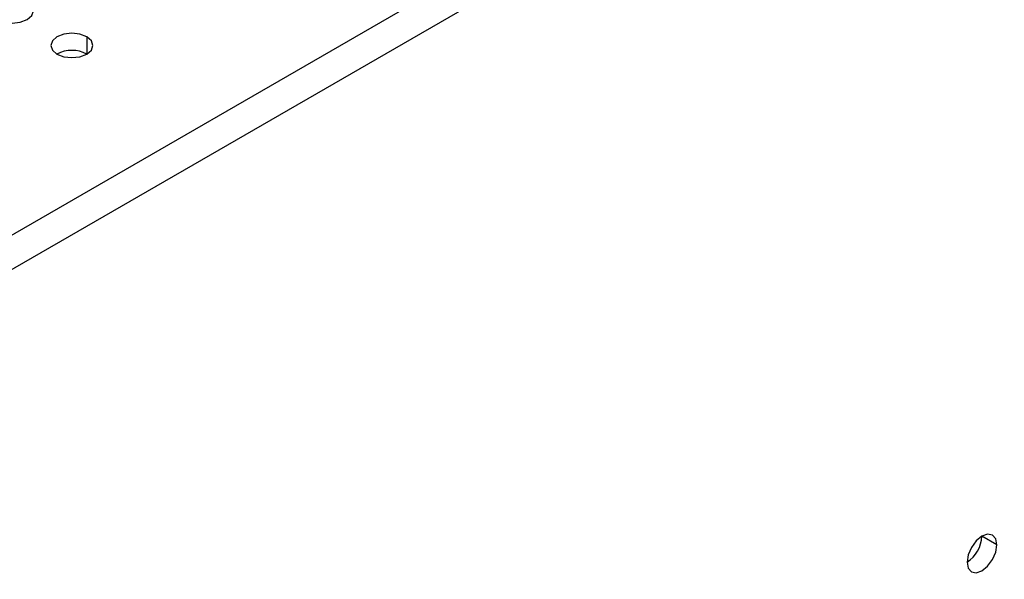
# Model space of a CAD drawing. Header units: millimetres. Extents: x 0 to 1118, y 0 to 864.
# Tile 364 of 438: x 989.89 to 994.56, y 690.28 to 692.93. Entities that reach past the tile are written whole.
import ezdxf

# ---------------------------------------------------------------- set-up
doc = ezdxf.new("R2010")
doc.units = ezdxf.units.MM

msp = doc.modelspace()

# ---------------------------------------------------------------- linework, layer by layer
at = {"color": 7, "linetype": 'Continuous', "lineweight": 25}
for p, q in [((1014.0395, 705.8734), (939.2276, 662.6854)), ((1014.1102, 705.7509), (939.2983, 662.5629)), ((994.5234, 690.4426), (994.4527, 690.4834))]:
    msp.add_line(p, q, dxfattribs=at)
at = {"color": 8, "linetype": 'Continuous', "lineweight": 25}
msp.add_line((990.21, 692.8517), (990.21, 692.7701), dxfattribs=at)
at = {"color": 7, "linetype": 'Continuous', "lineweight": 25, "flags": 128}
for points in [[(989.7858, 692.9333), (989.8182, 692.9208), (989.8565, 692.9164), (989.8947, 692.9208), (989.9272, 692.9333), (989.9489, 692.9521), (989.9565, 692.9742), (989.9489, 692.9962), (989.9272, 693.015)], [(990.21, 692.8517), (990.1776, 692.8642), (990.1393, 692.8686), (990.1011, 692.8642), (990.0686, 692.8517), (990.0469, 692.833), (990.0393, 692.8109), (990.0469, 692.7888), (990.0686, 692.7701)], [(990.0686, 692.7701), (990.1011, 692.7575), (990.1393, 692.7531), (990.1776, 692.7575), (990.21, 692.7701), (990.2317, 692.7888), (990.2393, 692.8109), (990.2317, 692.833), (990.21, 692.8517)], [(994.5234, 690.4426), (994.518, 690.4708), (994.5027, 690.4884), (994.4797, 690.4929), (994.4527, 690.4835), (994.4256, 690.4616), (994.4027, 690.4307), (994.3873, 690.3953), (994.382, 690.361)], [(994.382, 690.361), (994.3873, 690.3328), (994.4027, 690.3152), (994.4256, 690.3107), (994.4527, 690.3202), (994.4797, 690.342), (994.5027, 690.3729), (994.518, 690.4083), (994.5234, 690.4426)]]:
    msp.add_lwpolyline(points, dxfattribs=at)
at = {"color": 7, "linetype": 'Continuous', "lineweight": 25}
for centre, start, end in [((990.1393, 692.6336), 62.61, 117.3846), ((994.2992, 690.4904), 302.6055, 357.3945)]:
    msp.add_arc(centre, 0.1537, start, end, dxfattribs=at)

doc.saveas('drawing.dxf')
